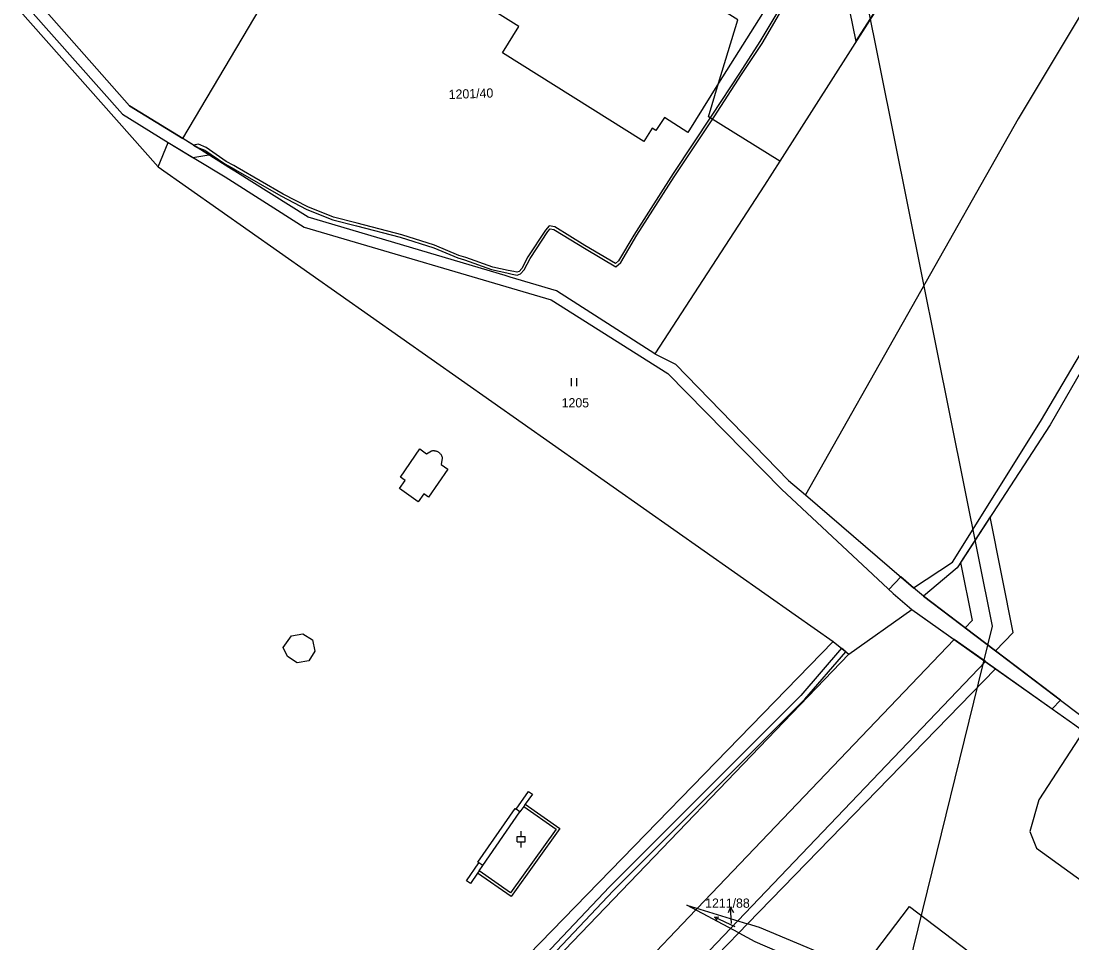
# Model space of a CAD drawing. Extents: x -756746 to -753363, y -1166406 to -1161727.
# Drawn here: x -754590.3 to -754396.6, y -1163639.4 to -1163469.4 of the extents above; entities that cross this region are included whole.
import ezdxf

# ---------------------------------------------------------------- set-up
doc = ezdxf.new("R2010")
doc.units = 0
for name, color, linetype in [('Hranice parcel', 7, 'Continuous'), ('Parcelní čísla', 7, 'Continuous'), ('Pop  PČ popisy', 7, 'Continuous'), ('Poz předměty', 7, 'Continuous'), ('Vnitřní kresba', 7, 'Continuous'), ('Věcná břemena k části', 7, 'Continuous'), ('Značky kultur', 7, 'Continuous')]:
    doc.layers.add(name, color=color, linetype=linetype)

msp = doc.modelspace()

# ---------------------------------------------------------------- linework, layer by layer
at = {"layer": 'Hranice parcel'}
for p, q in [((-754560.48, -1163491.03), (-754523.34, -1163428.33)), ((-754565, -1163496.28), (-754447.58, -1163578.87)), ((-754448.81, -1163554.12), (-754445.7, -1163556.77)), ((-754445.7, -1163556.77), (-754425.75, -1163573.91)), ((-754417.74, -1163570.18), (-754423.95, -1163575.45)), ((-754423.95, -1163575.45), (-754425.75, -1163573.91)), ((-754423.95, -1163575.45), (-754394.4, -1163597.83)), ((-754437.68, -1163586.12), (-754426.05, -1163577.89)), ((-754426.05, -1163577.89), (-754410.63, -1163588.82)), ((-754447.58, -1163578.87), (-754440.61, -1163583.79)), ((-754440.61, -1163583.79), (-754558.62, -1163705.14)), ((-754440.61, -1163583.79), (-754437.68, -1163586.12)), ((-754530.89, -1163683.07), (-754437.68, -1163586.12)), ((-754456.35, -1163635.84), (-754410.63, -1163588.82)), ((-754456.35, -1163635.84), (-754457.97, -1163637.5)), ((-754469.67, -1163649.54), (-754457.97, -1163637.5))]:
    msp.add_line(p, q, dxfattribs=at)
for points in [[(-754752.76, -1163319), (-754656.36, -1163398.95), (-754637.1, -1163414.95), (-754565, -1163496.28)], [(-754370.87, -1163364.25), (-754384.02, -1163385.34), (-754408.41, -1163429.23), (-754450.44, -1163495.22)], [(-754343.83, -1163382.94), (-754406.48, -1163487.43), (-754445.7, -1163556.77)], [(-754324.98, -1163415.85), (-754323.87, -1163416.79), (-754374.98, -1163499.38), (-754400.6, -1163543.81), (-754417.74, -1163570.18)], [(-754517.12, -1163432.23), (-754515.29, -1163429.32), (-754453.64, -1163468), (-754461.7, -1163480.87)], [(-754461.7, -1163480.87), (-754467.37, -1163489.92), (-754471.7, -1163487.18), (-754473.25, -1163489.58), (-754473.97, -1163489.17), (-754475.5, -1163491.59), (-754501.57, -1163475.25), (-754498.53, -1163470.37), (-754518.2, -1163458.03), (-754521.26, -1163462.92), (-754532.1, -1163456.12), (-754517.12, -1163432.23)], [(-754461.7, -1163480.87), (-754458.14, -1163469.19), (-754517.12, -1163432.23)], [(-754584.7, -1163468.74), (-754570.3, -1163485.02), (-754560.48, -1163491.03)], [(-754450.44, -1163495.22), (-754463.58, -1163487.03), (-754461.7, -1163480.87)], [(-754565, -1163496.28), (-754563.18, -1163491.81), (-754552.68, -1163498.12), (-754538.13, -1163507.42), (-754492.56, -1163520.81)], [(-754473.43, -1163530.74), (-754491.57, -1163519.12), (-754500.11, -1163516.59), (-754501.05, -1163516.31), (-754537.38, -1163505.52), (-754550.88, -1163497.06), (-754551.48, -1163496.68), (-754560.48, -1163491.03)], [(-754450.44, -1163495.22), (-754453.25, -1163499.64), (-754473.43, -1163530.74)], [(-754425.75, -1163573.91), (-754418.57, -1163569.13), (-754402.34, -1163543.2), (-754376.04, -1163498.74)], [(-754492.56, -1163520.81), (-754471.07, -1163534.36), (-754450.13, -1163555.72), (-754429.51, -1163574.96), (-754426.05, -1163577.89)], [(-754473.43, -1163530.74), (-754469.64, -1163532.67), (-754448.81, -1163554.12)], [(-754410.63, -1163588.82), (-754396.05, -1163599.17), (-754394.44, -1163600.32)], [(-754394.44, -1163600.32), (-754402.68, -1163612.96), (-754404.35, -1163618.82), (-754403.12, -1163621.88), (-754364.73, -1163649.6)], [(-754457.97, -1163637.5), (-754467.56, -1163632.4), (-754456.35, -1163635.84)], [(-754435.43, -1163644.39), (-754426.49, -1163632.64), (-754376.12, -1163670.95)], [(-754435.43, -1163644.39), (-754454.19, -1163636.5), (-754456.35, -1163635.84)], [(-754457.97, -1163637.5), (-754455.03, -1163639.07), (-754437.24, -1163646.78)]]:
    msp.add_lwpolyline(points, dxfattribs=at)
at = {"layer": 'Pop  PČ popisy'}
for p, q in [((-754459.51, -1163632.77), (-754459.94, -1163633.8)), ((-754459.3, -1163635.76), (-754459.51, -1163632.77)), ((-754459.51, -1163632.77), (-754458.94, -1163633.73))]:
    msp.add_line(p, q, dxfattribs=at)
at = {"layer": 'Poz předměty'}
for p, q in [((-754411.21, -1163580.94), (-754449.57, -1163390.04)), ((-754461.11, -1163784.29), (-754411.21, -1163580.94))]:
    msp.add_line(p, q, dxfattribs=at)
at = {"layer": 'Vnitřní kresba'}
for p, q in [((-754520.35, -1163553.49), (-754516.8, -1163548.29)), ((-754516.8, -1163548.29), (-754515.55, -1163549.16)), ((-754515.55, -1163549.16), (-754514.61, -1163548.62)), ((-754512.64, -1163549.98), (-754512.87, -1163551.16)), ((-754511.64, -1163552), (-754515.19, -1163557.18)), ((-754512.87, -1163551.16), (-754511.64, -1163552)), ((-754520.53, -1163555.59), (-754519.49, -1163554.11)), ((-754519.49, -1163554.11), (-754520.35, -1163553.49)), ((-754517.1, -1163558.03), (-754520.53, -1163555.59)), ((-754516.06, -1163556.56), (-754517.1, -1163558.03)), ((-754515.19, -1163557.18), (-754516.06, -1163556.56)), ((-754541.95, -1163584.86), (-754540.43, -1163582.73)), ((-754540.43, -1163582.73), (-754538.36, -1163582.34)), ((-754538.36, -1163582.34), (-754536.56, -1163583.48)), ((-754536.56, -1163583.48), (-754536.14, -1163585.58)), ((-754541.19, -1163586.53), (-754541.95, -1163584.86)), ((-754536.14, -1163585.58), (-754537.25, -1163587.36)), ((-754539.38, -1163587.74), (-754541.19, -1163586.53)), ((-754537.25, -1163587.36), (-754539.38, -1163587.74)), ((-754499.03, -1163614.71), (-754496.74, -1163611.42)), ((-754496.03, -1163611.91), (-754497.35, -1163613.8)), ((-754496.74, -1163611.42), (-754496.03, -1163611.91)), ((-754506.08, -1163624.45), (-754499.22, -1163614.57)), ((-754499.22, -1163614.57), (-754499.03, -1163614.71)), ((-754498.32, -1163615.2), (-754499.03, -1163614.71)), ((-754497.63, -1163614.21), (-754498.32, -1163615.2)), ((-754497.35, -1163613.8), (-754497.63, -1163614.21)), ((-754497.63, -1163614.21), (-754491.67, -1163618.4)), ((-754497.35, -1163613.8), (-754490.97, -1163618.28)), ((-754505.18, -1163625.08), (-754498.32, -1163615.2)), ((-754491.67, -1163618.4), (-754500.08, -1163630.12)), ((-754490.97, -1163618.28), (-754499.97, -1163630.82)), ((-754508.17, -1163627.88), (-754505.89, -1163624.59)), ((-754505.89, -1163624.59), (-754506.08, -1163624.45)), ((-754505.18, -1163625.08), (-754505.89, -1163624.59)), ((-754506.15, -1163626.48), (-754507.47, -1163628.37)), ((-754505.86, -1163626.07), (-754506.15, -1163626.48)), ((-754499.97, -1163630.82), (-754506.15, -1163626.48)), ((-754505.86, -1163626.07), (-754505.18, -1163625.08)), ((-754500.08, -1163630.12), (-754505.86, -1163626.07)), ((-754507.47, -1163628.37), (-754508.17, -1163627.88))]:
    msp.add_line(p, q, dxfattribs=at)
msp.add_lwpolyline([(-754514.61, -1163548.62), (-754514.5, -1163548.6), (-754514.39, -1163548.59), (-754514.28, -1163548.59), (-754514.17, -1163548.59), (-754514.06, -1163548.6), (-754513.95, -1163548.62), (-754513.84, -1163548.65), (-754513.73, -1163548.68), (-754513.63, -1163548.72), (-754513.53, -1163548.77), (-754513.43, -1163548.82), (-754513.34, -1163548.88), (-754513.25, -1163548.95), (-754513.16, -1163549.02), (-754513.08, -1163549.1), (-754513.01, -1163549.18), (-754512.94, -1163549.27), (-754512.88, -1163549.36), (-754512.82, -1163549.46), (-754512.77, -1163549.56), (-754512.73, -1163549.66), (-754512.69, -1163549.76), (-754512.66, -1163549.87), (-754512.64, -1163549.98)], dxfattribs=at)
at = {"layer": 'Věcná břemena k části'}
for points in [[(-754465.41, -1163328.98), (-754462.16, -1163345.15), (-754506.62, -1163421.79), (-754438.12, -1163464.68), (-754436.41, -1163473.19), (-754430.98, -1163464.67), (-754431.86, -1163460.34), (-754497.16, -1163419.45), (-754454.78, -1163346.37), (-754460.1, -1163319.86)], [(-754585.68, -1163467.62), (-754586.01, -1163467.25), (-754587.17, -1163465.93), (-754588.55, -1163467.42), (-754571.61, -1163486.56), (-754563.18, -1163491.81), (-754558.63, -1163494.54), (-754555.66, -1163494.05), (-754557.9, -1163492.65), (-754558.54, -1163492.25), (-754560.48, -1163491.03), (-754570.3, -1163485.02), (-754584.7, -1163468.74)], [(-754417.1, -1163569.2), (-754414.95, -1163579.91), (-754416.26, -1163581.28), (-754410.64, -1163585.53), (-754407.37, -1163582.11), (-754411.65, -1163560.81)], [(-754410.64, -1163585.53), (-754416.26, -1163581.28), (-754423.95, -1163575.45), (-754425.75, -1163573.91), (-754428.13, -1163571.87), (-754430.34, -1163574.19), (-754429.51, -1163574.96), (-754426.05, -1163577.89), (-754418.28, -1163583.4), (-754412.51, -1163587.49), (-754400.21, -1163596.22), (-754398.67, -1163594.6)], [(-754439.04, -1163585.04), (-754446.55, -1163593.72), (-754481.81, -1163629.01), (-754516.45, -1163665.67), (-754550.44, -1163701.55), (-754584.75, -1163737.53), (-754619.61, -1163773.16), (-754634.57, -1163790.06), (-754633.1, -1163789.9), (-754618.85, -1163773.79), (-754584.03, -1163738.23), (-754549.72, -1163702.23), (-754515.67, -1163666.3), (-754481.09, -1163629.71), (-754445.83, -1163594.4), (-754438.26, -1163585.66)]]:
    msp.add_lwpolyline(points, close=True, dxfattribs=at)
for points in [[(-754450.78, -1163467.6), (-754454.09, -1163473.19), (-754457.88, -1163478.98), (-754462.95, -1163486.77), (-754470.05, -1163497.5), (-754477.36, -1163508.85), (-754480.13, -1163513.61), (-754480.72, -1163514.12), (-754486.39, -1163510.75), (-754491.92, -1163507.36), (-754492.93, -1163507.12), (-754493.6, -1163507.93), (-754496.89, -1163512.89), (-754498.01, -1163514.99), (-754498.48, -1163515.58), (-754498.91, -1163515.71), (-754499.48, -1163515.59), (-754500.47, -1163515.37), (-754503.31, -1163514.75), (-754508.32, -1163512.97), (-754509.59, -1163512.6), (-754514.06, -1163510.71), (-754520.09, -1163508.82), (-754528.34, -1163506.66), (-754532.69, -1163505.57), (-754537.41, -1163503.66), (-754541.99, -1163501.3), (-754550.48, -1163496.41), (-754551.1, -1163496.05), (-754552.48, -1163495.26), (-754556.19, -1163492.73), (-754557.57, -1163492.09), (-754558.54, -1163492.25), (-754557.9, -1163492.65), (-754556.43, -1163493.17), (-754552.73, -1163495.7), (-754551.36, -1163496.48), (-754550.75, -1163496.84), (-754542.41, -1163501.64), (-754537.59, -1163504.12), (-754532.83, -1163506.05), (-754528.46, -1163507.14), (-754520.39, -1163509.25), (-754514.22, -1163511.18), (-754509.77, -1163513.06), (-754508.58, -1163513.41), (-754503.57, -1163515.19), (-754500.74, -1163515.82), (-754499.76, -1163516.03), (-754498.87, -1163516.23), (-754498.2, -1163516.02), (-754497.57, -1163515.25), (-754496.47, -1163513.19), (-754493.16, -1163508.17), (-754492.75, -1163507.68), (-754492.1, -1163507.82), (-754486.15, -1163511.47), (-754480.67, -1163514.73), (-754479.71, -1163513.91), (-754476.8, -1163508.89), (-754469.87, -1163498.14), (-754462.53, -1163487.05), (-754457.46, -1163479.26), (-754453.69, -1163473.5), (-754450.05, -1163467.35)], [(-754502.34, -1163967.64), (-754604.79, -1163836.62), (-754520.5, -1163700.55), (-754516.73, -1163696.61), (-754515.46, -1163695.28), (-754471.56, -1163649.32), (-754470.97, -1163648.7), (-754459.5, -1163636.69), (-754458.16, -1163635.28), (-754412.51, -1163587.49), (-754418.28, -1163583.4), (-754465.64, -1163632.99), (-754465.92, -1163633.27), (-754476.93, -1163644.8), (-754477.08, -1163644.97), (-754520.97, -1163690.91), (-754522.19, -1163692.2), (-754526.06, -1163696.25), (-754611.38, -1163833.96), (-754626.56, -1163839.37), (-754622.45, -1163844.1), (-754621.79, -1163845.11), (-754610.25, -1163840.99), (-754509.94, -1163969.28)]]:
    msp.add_lwpolyline(points, dxfattribs=at)
at = {"layer": 'Značky kultur'}
for p, q in [((-754488.83, -1163536.71), (-754488.83, -1163535.21)), ((-754487.83, -1163536.71), (-754487.83, -1163535.21)), ((-754498.1, -1163619.74), (-754498.1, -1163618.74)), ((-754498.85, -1163619.74), (-754497.35, -1163619.74)), ((-754498.85, -1163620.74), (-754498.85, -1163619.74)), ((-754498.85, -1163620.74), (-754497.35, -1163620.74)), ((-754498.1, -1163621.74), (-754498.1, -1163620.74)), ((-754497.35, -1163620.74), (-754497.35, -1163619.74)), ((-754462.43, -1163634.58), (-754461.66, -1163634.55)), ((-754458.62, -1163636.36), (-754462.43, -1163634.58)), ((-754462.43, -1163634.58), (-754461.96, -1163635.19))]:
    msp.add_line(p, q, dxfattribs=at)

# ---------------------------------------------------------------- texts
at = {"layer": 'Parcelní čísla'}
msp.add_text('1201/40', height=1.7, rotation=2, dxfattribs=at).set_placement((-754511.43, -1163483.77))
for s, p in [('1205', (-754490.64, -1163540.62)), ('1211/88', (-754464.18, -1163632.87))]:
    msp.add_text(s, height=1.7, dxfattribs=at).set_placement(p)

doc.saveas('drawing.dxf')
